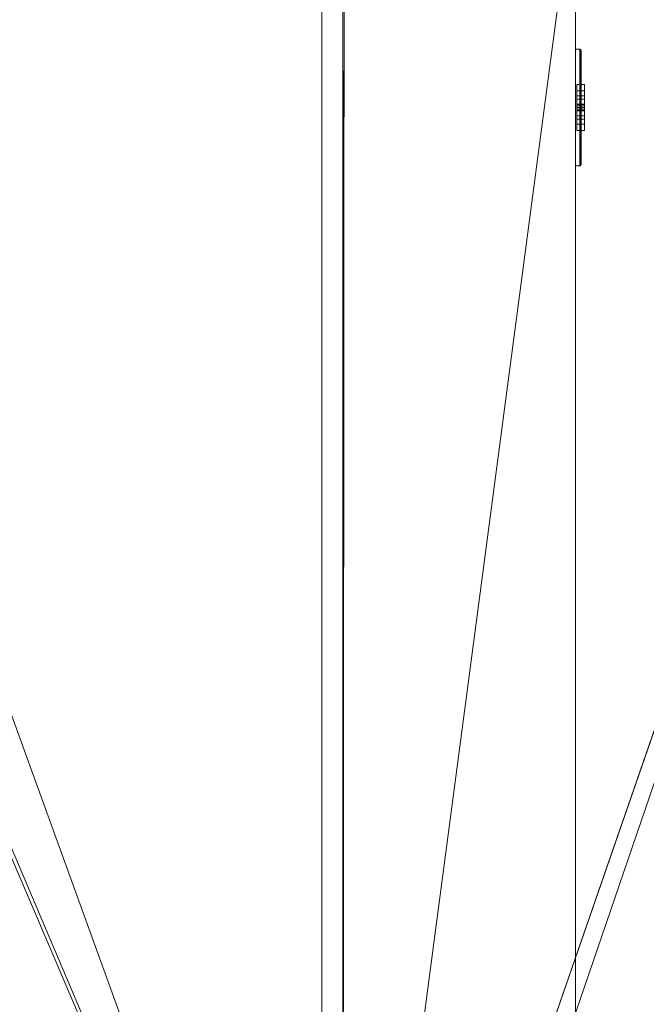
# Model space of a CAD drawing. Header units: inches. Extents: x -263 to 528, y -1 to 602.
# Tile 580 of 656: x 371 to 386, y 23 to 46. Entities that reach past the tile are written whole.
import ezdxf

# ---------------------------------------------------------------- set-up
doc = ezdxf.new("R2010")
doc.units = ezdxf.units.IN
doc.header["$MEASUREMENT"] = 0
for name, color, linetype in [('Twindo - Backsplash', 7, 'Continuous'), ('Twindo - Electrical', 7, 'Continuous'), ('Twindo - Slabs', 7, 'Continuous'), ('Twindo - Walls', 7, 'Continuous')]:
    doc.layers.add(name, color=color, linetype=linetype)

# ---------------------------------------------------------------- blocks, each defined once
blk = doc.blocks.new('Slab_D0BD3B49-249D-4DA8-80D4-D821BCE50D6B', base_point=(-249.5, 387))
at = {"layer": 'Twindo - Slabs', "lineweight": 0}
mesh = blk.add_polyface(dxfattribs=at)
corners = [(-192, 387), (-249.5, 387), (-249.5, 387, -6), (-192, 387, -6), (-89.75, 579.5), (-249.5, 579.5), (-192, 134.5), (-132, 134.5), (-132, 124.5), (10, 124.5), (10, 13.75), (161.5, 13.75), (161.5, 6.5), (252, 6.5), (252, 14), (415.5, 14), (415.5, 322.5), (222.5, 322.5), (222.5, 357.5), (-4, 357.5), (-4, 413), (101.5, 413), (101.5, 553.5), (-89.75, 553.5), (-249.5, 579.5, -6), (-192, 134.5, -6), (-89.75, 579.5, -6), (-89.75, 553.5, -6), (101.5, 553.5, -6), (101.5, 413, -6), (-4, 413, -6), (-4, 357.5, -6), (222.5, 357.5, -6), (222.5, 322.5, -6), (415.5, 322.5, -6), (415.5, 14, -6), (252, 14, -6), (252, 6.5, -6), (161.5, 6.5, -6), (161.5, 13.75, -6), (10, 13.75, -6), (10, 124.5, -6), (-132, 124.5, -6), (-132, 134.5, -6)]
mesh.append_faces([[corners[k] for k in face] for face in [(0, 1, 2, 3), (1, 5, 24, 2), (6, 0, 3, 25), (5, 4, 26, 24), (7, 6, 25, 43), (8, 7, 43, 42), (9, 8, 42, 41), (10, 9, 41, 40), (11, 10, 40, 39), (12, 11, 39, 38), (13, 12, 38, 37), (14, 13, 37, 36), (15, 14, 36, 35), (16, 15, 35, 34), (17, 16, 34, 33), (18, 17, 33, 32), (19, 18, 32, 31), (20, 19, 31, 30), (21, 20, 30, 29), (22, 21, 29, 28), (23, 22, 28, 27), (4, 23, 27, 26)]], dxfattribs={"color": 254})
mesh.append_faces([[corners[k] for k in face] for face in [(22, 20, 21), (16, 14, 15)]], dxfattribs={"vtx0": -1, "color": 254})
mesh.append_faces([[corners[k] for k in face] for face in [(28, 30, 27), (34, 36, 33)]], dxfattribs={"vtx0": -1, "vtx1": -1, "color": 254})
mesh.append_faces([[corners[k] for k in face] for face in [(4, 0, 7), (19, 23, 8), (19, 9, 11), (43, 3, 26), (42, 27, 31), (39, 41, 31)]], dxfattribs={"vtx0": -1, "vtx1": -1, "vtx2": -1, "color": 254})
mesh.append_faces([[corners[k] for k in face] for face in [(23, 7, 8), (19, 8, 9), (17, 11, 12), (17, 12, 13), (17, 13, 14), (3, 24, 26), (43, 26, 27), (39, 31, 32), (39, 32, 33)]], dxfattribs={"vtx0": -1, "vtx2": -1, "color": 254})
mesh.append_faces([[corners[k] for k in face] for face in [(29, 30, 28), (35, 36, 34)]], dxfattribs={"vtx1": -1, "color": 254})
mesh.append_faces([[corners[k] for k in face] for face in [(4, 5, 0), (23, 4, 7), (19, 20, 23), (22, 23, 20), (18, 19, 11), (17, 18, 11), (16, 17, 14), (42, 43, 27), (30, 31, 27), (41, 42, 31), (38, 39, 33), (37, 38, 33), (36, 37, 33)]], dxfattribs={"vtx1": -1, "vtx2": -1, "color": 254})
mesh.append_faces([[corners[k] for k in face] for face in [(5, 1, 0), (0, 6, 7), (9, 10, 11), (3, 2, 24), (43, 25, 3), (39, 40, 41)]], dxfattribs={"vtx2": -1, "color": 254})
blk = doc.blocks.new('Slab_C16FED3F-F51D-4887-95C2-45D370958F54', base_point=(-255.75, 595))
at = {"layer": 'Twindo - Slabs', "lineweight": 0}
mesh = blk.add_polyface(dxfattribs=at)
corners = [(95.5, 568, 128), (95.5, 570, 128), (-75.75, 570, 128), (-75.75, 595, 128), (-255.75, 595, 128), (-255.75, 379, 128), (-198, 379, 128), (-198, 134.5, 128), (-136, 134.5, 128), (-136, 110.5, 128), (6.5, 110.5, 128), (6.5, 6.5, 128), (315.5, 6.5, 128), (315.5, 8, 128), (378.5, 8, 128), (378.5, 6.5, 128), (523, 6.5, 128), (523, 132.25, 128), (421.5, 132.25, 128), (421.5, 333, 128), (239, 333, 128), (239, 391.501, 128), (240, 391.501, 128), (240, 457, 128), (237, 457, 128), (237, 568, 128), (201, 127.5, 128), (201, 128.125, 128), (244.5, 128.125, 128), (244.5, 127.5, 128), (244.5, 15, 128), (161.5, 15, 128), (161.5, 146.5, 128), (200.935, 146.5, 128), (200.997, 146.5, 128), (200.997, 128.5, 128), (95.5, 568, 101), (95.5, 570, 101), (-75.75, 570, 101), (-75.75, 595, 101), (-255.75, 595, 101), (-255.75, 379, 101), (-198, 379, 101), (-198, 134.5, 101), (-136, 134.5, 101), (-136, 110.5, 101), (6.5, 110.5, 101), (6.5, 6.5, 101), (315.5, 6.5, 101), (315.5, 8, 101), (378.5, 8, 101), (378.5, 6.5, 101), (523, 6.5, 101), (523, 132.25, 101), (421.5, 132.25, 101), (421.5, 333, 101), (239, 333, 101), (239, 391.501, 101), (240, 391.501, 101), (240, 457, 101), (237, 457, 101), (237, 568, 101), (201, 127.5, 120), (201, 128, 120), (201, 128.125, 120), (244.5, 128.125, 120), (244.5, 128, 120), (244.5, 127.5, 120), (244.5, 127.5, 101), (244.5, 15, 101), (161.5, 15, 101), (161.5, 146.5, 101), (200.935, 146.5, 101), (200.997, 146.5, 101), (200.997, 128.5, 114.5), (201, 127.5, 101)]
mesh.append_faces([[corners[k] for k in face] for face in [(36, 37, 1, 0), (37, 38, 2, 1), (38, 39, 3, 2), (39, 40, 4, 3), (40, 41, 5, 4), (41, 42, 6, 5), (42, 43, 7, 6), (43, 44, 8, 7), (44, 45, 9, 8), (45, 46, 10, 9), (46, 47, 11, 10), (47, 48, 12, 11), (48, 49, 13, 12), (49, 50, 14, 13), (50, 51, 15, 14), (51, 52, 16, 15), (52, 53, 17, 16), (53, 54, 18, 17), (54, 55, 19, 18), (55, 56, 20, 19), (56, 57, 21, 20), (57, 58, 22, 21), (58, 59, 23, 22), (59, 60, 24, 23), (60, 61, 25, 24), (61, 36, 0, 25), (28, 27, 64, 65), (69, 70, 31, 30), (70, 71, 32, 31), (33, 32, 71, 72), (33, 72, 73, 34), (34, 73, 74, 35), (62, 67, 66, 63), (65, 64, 63, 66), (67, 62, 75, 68), (72, 74, 73)]], dxfattribs={"color": 254})
mesh.append_faces([[corners[k] for k in face] for face in [(23, 21, 22), (27, 63, 64), (29, 66, 67), (29, 69, 30), (75, 74, 72), (52, 54, 53)]], dxfattribs={"vtx0": -1, "color": 254})
mesh.append_faces([[corners[k] for k in face] for face in [(16, 18, 15), (59, 57, 60)]], dxfattribs={"vtx0": -1, "vtx1": -1, "color": 254})
mesh.append_faces([[corners[k] for k in face] for face in [(3, 6, 8), (31, 0, 11), (0, 32, 34), (24, 34, 27), (20, 24, 27), (28, 30, 12), (20, 28, 13), (75, 26, 74), (44, 42, 39), (47, 36, 70), (75, 60, 56), (49, 68, 56)]], dxfattribs={"vtx0": -1, "vtx1": -1, "vtx2": -1, "color": 254})
mesh.append_faces([[corners[k] for k in face] for face in [(2, 8, 9), (2, 9, 10), (0, 10, 11), (20, 27, 28), (30, 11, 12), (28, 12, 13), (20, 13, 14), (18, 14, 15), (42, 40, 39), (44, 39, 38), (46, 38, 37), (46, 37, 36), (72, 36, 61), (75, 61, 60), (47, 70, 69), (49, 69, 68), (50, 56, 55), (50, 55, 54)]], dxfattribs={"vtx0": -1, "vtx2": -1, "color": 254})
mesh.append_faces([[corners[k] for k in face] for face in [(17, 18, 16), (58, 57, 59)]], dxfattribs={"vtx1": -1, "color": 254})
mesh.append_faces([[corners[k] for k in face] for face in [(3, 4, 6), (2, 3, 8), (1, 2, 10), (0, 1, 10), (31, 32, 0), (25, 0, 34), (24, 25, 34), (20, 21, 24), (23, 24, 21), (30, 31, 11), (19, 20, 14), (18, 19, 14), (45, 44, 38), (46, 45, 38), (47, 46, 36), (71, 70, 36), (72, 71, 36), (75, 72, 61), (57, 56, 60), (68, 75, 56), (48, 47, 69), (49, 48, 69), (50, 49, 56), (51, 50, 54), (52, 51, 54)]], dxfattribs={"vtx1": -1, "vtx2": -1, "color": 254})
mesh.append_faces([[corners[k] for k in face] for face in [(4, 5, 6), (6, 7, 8), (26, 35, 74), (42, 41, 40), (44, 43, 42)]], dxfattribs={"vtx2": -1, "color": 254})
mesh.append_faces([[corners[k] for k in face] for face in [(27, 26, 62, 63), (29, 28, 65, 66), (29, 67, 68, 69)]], dxfattribs={"vtx3": -1, "color": 254})
blk = doc.blocks.new('Wall_3ABEE3CC-92C6-4925-9D32-7E7273E64F52', base_point=(384, 6.5))
at = {"layer": 'Twindo - Walls', "lineweight": 0}
mesh = blk.add_polyface(dxfattribs=at)
corners = [(378.5, 57, 248), (378.5, 6.5, 248), (384, 6.5, 248), (384, 51.5, 248), (378.5, 57, 128), (378.5, 6.5, 128), (384, 6.5, 128), (384, 51.5, 128)]
mesh.append_faces([[corners[k] for k in face] for face in [(0, 1, 2, 3), (4, 5, 1, 0), (5, 6, 2, 1), (3, 2, 6, 7), (4, 0, 3, 7), (7, 6, 5, 4)]], dxfattribs={"color": 254})
blk = doc.blocks.new('Slab_A3746481-2909-4108-A365-6002FE2AB3C6', base_point=(95.5, 568))
at = {"layer": 'Twindo - Slabs', "lineweight": 0}
mesh = blk.add_polyface(dxfattribs=at)
corners = [(95.5, 568, 254), (95.5, 568, 248), (95.5, 395.501, 248), (95.5, 395.501, 254), (237, 568, 254), (237, 568, 248), (237, 457, 248), (240, 457, 248), (240, 391.501, 248), (239, 391.501, 248), (239, 192.5, 248), (421.5, 192.5, 248), (421.5, 132.25, 248), (523, 132.25, 248), (523, 6.5, 248), (378.5, 6.5, 248), (378.5, 8, 248), (315.5, 8, 248), (315.5, 6.5, 248), (150.5, 6.5, 248), (150.5, 197, 248), (155, 197, 248), (155, 397.501, 248), (113, 397.501, 248), (113, 395.501, 248), (201, 383.001, 248), (170, 383.001, 248), (170, 205.5, 248), (201, 205.5, 248), (378.6, 174.5, 248), (261.6, 174.5, 248), (261.6, 108.5, 248), (342.106, 108.5, 248), (378.6, 144.994, 248), (113, 395.501, 254), (113, 397.501, 254), (155, 397.501, 254), (155, 197, 254), (150.5, 197, 254), (150.5, 6.5, 254), (315.5, 6.5, 254), (315.5, 8, 254), (378.5, 8, 254), (378.5, 6.5, 254), (523, 6.5, 254), (523, 132.25, 254), (421.5, 132.25, 254), (421.5, 192.5, 254), (239, 192.5, 254), (239, 391.501, 254), (240, 391.501, 254), (240, 457, 254), (237, 457, 254), (170, 205.5, 254), (170, 383.001, 254), (201, 383.001, 254), (201, 205.5, 254), (261.6, 108.5, 254), (261.6, 174.5, 254), (378.6, 174.5, 254), (378.6, 144.994, 254), (342.106, 108.5, 254)]
mesh.append_faces([[corners[k] for k in face] for face in [(0, 1, 2, 3), (4, 5, 1, 0), (3, 2, 24, 34), (52, 6, 5, 4), (51, 7, 6, 52), (50, 8, 7, 51), (49, 9, 8, 50), (48, 10, 9, 49), (47, 11, 10, 48), (46, 12, 11, 47), (45, 13, 12, 46), (44, 14, 13, 45), (43, 15, 14, 44), (42, 16, 15, 43), (41, 17, 16, 42), (40, 18, 17, 41), (39, 19, 18, 40), (38, 20, 19, 39), (37, 21, 20, 38), (36, 22, 21, 37), (35, 23, 22, 36), (34, 24, 23, 35), (54, 26, 25, 55), (53, 27, 26, 54), (56, 28, 27, 53), (55, 25, 28, 56), (58, 30, 29, 59), (57, 31, 30, 58), (61, 32, 31, 57), (60, 33, 32, 61), (59, 29, 33, 60)]], dxfattribs={"color": 254})
mesh.append_faces([[corners[k] for k in face] for face in [(14, 12, 13), (51, 49, 50)]], dxfattribs={"vtx0": -1, "color": 254})
mesh.append_faces([[corners[k] for k in face] for face in [(7, 9, 6), (44, 46, 43)]], dxfattribs={"vtx0": -1, "vtx1": -1, "color": 254})
mesh.append_faces([[corners[k] for k in face] for face in [(19, 21, 27), (26, 22, 1), (28, 6, 10), (19, 28, 10), (19, 10, 31), (15, 33, 12), (0, 36, 54), (53, 37, 39), (48, 52, 56), (48, 56, 39), (57, 48, 39), (46, 60, 43)]], dxfattribs={"vtx0": -1, "vtx1": -1, "vtx2": -1, "color": 254})
mesh.append_faces([[corners[k] for k in face] for face in [(23, 2, 1), (26, 21, 22), (19, 27, 28), (25, 1, 5), (28, 5, 6), (17, 31, 32), (16, 32, 33), (29, 10, 11), (33, 11, 12), (0, 34, 35), (0, 35, 36), (53, 36, 37), (0, 54, 55), (52, 55, 56), (57, 39, 40), (57, 40, 41), (61, 41, 42), (48, 58, 59), (60, 42, 43), (46, 59, 60)]], dxfattribs={"vtx0": -1, "vtx2": -1, "color": 254})
mesh.append_faces([[corners[k] for k in face] for face in [(8, 9, 7), (45, 46, 44)]], dxfattribs={"vtx1": -1, "color": 254})
mesh.append_faces([[corners[k] for k in face] for face in [(22, 23, 1), (26, 27, 21), (25, 26, 1), (28, 25, 5), (9, 10, 6), (30, 31, 10), (18, 19, 31), (17, 18, 31), (16, 17, 32), (15, 16, 33), (29, 30, 10), (33, 29, 11), (14, 15, 12), (53, 54, 36), (56, 53, 39), (4, 0, 55), (52, 4, 55), (48, 49, 52), (51, 52, 49), (57, 58, 48), (61, 57, 41), (60, 61, 42), (47, 48, 59), (46, 47, 59)]], dxfattribs={"vtx1": -1, "vtx2": -1, "color": 254})
mesh.append_faces([[corners[k] for k in face] for face in [(23, 24, 2), (19, 20, 21), (0, 3, 34), (37, 38, 39)]], dxfattribs={"vtx2": -1, "color": 254})
blk = doc.blocks.new('Slab_7F2E1755-9864-4072-BE4F-E180887B5D75', base_point=(315.5, 8))
at = {"layer": 'Twindo - Slabs', "lineweight": 0}
mesh = blk.add_polyface(dxfattribs=at)
corners = [(315.5, 8, 248), (315.5, 8, 234.5), (378.5, 8, 234.5), (378.5, 8, 248), (315.5, 82, 248), (315.5, 82, 234.5), (347.136, 82, 234.5), (378.5, 50.636, 234.5), (378.5, 50.636, 248), (347.136, 82, 248)]
mesh.append_faces([[corners[k] for k in face] for face in [(0, 1, 2, 3), (4, 5, 1, 0), (3, 2, 7, 8), (9, 6, 5, 4), (8, 7, 6, 9)]], dxfattribs={"color": 254})
mesh.append_faces([[corners[k] for k in face] for face in [(2, 6, 7), (4, 8, 9)]], dxfattribs={"vtx0": -1, "color": 254})
mesh.append_faces([[corners[k] for k in face] for face in [(2, 1, 5, 6), (4, 0, 3, 8)]], dxfattribs={"vtx3": -1, "color": 254})
blk = doc.blocks.new('Beam Segment_20EE8C48-FB7B-48BC-A52C-6420090F437E')
at = {"layer": 'Twindo - Backsplash', "lineweight": 0}
mesh = blk.add_polyface(dxfattribs=at)
corners = [(378.5, 8, 128), (378, 8.5, 128), (378, 50.429, 128), (378.5, 50.636, 128), (378.5, 8, 172), (378, 8.5, 172), (378, 50.429, 172), (378.5, 50.636, 172)]
mesh.append_faces([[corners[k] for k in face] for face in [(0, 1, 2, 3), (4, 5, 1, 0), (1, 5, 6, 2), (7, 3, 2, 6), (4, 0, 3, 7), (5, 4, 7, 6)]], dxfattribs={"color": 7})
blk = doc.blocks.new('Object_FA5AED37-A87B-421E-AA02-1646E3EF4D9C')
at = {"layer": 'Twindo - Electrical', "lineweight": 0}
mesh = blk.add_polyface(dxfattribs=at)
corners = [(384.138, 42.664, 139.172), (384.138, 45.351, 139.172), (384.138, 45.351, 143.828), (384.138, 42.664, 143.828), (384.138, 44.401, 140.319), (384.138, 43.613, 140.319), (384.138, 43.463, 140.791), (384.138, 43.613, 141.264), (384.138, 44.401, 141.264), (384.138, 44.551, 140.791), (384.138, 43.613, 142.681), (384.138, 44.401, 142.681), (384.138, 44.551, 142.209), (384.138, 44.401, 141.736), (384.138, 43.613, 141.736), (384.138, 43.463, 142.209), (384.137, 42.655, 139.163), (384.137, 45.36, 139.163), (384.137, 45.36, 143.837), (384.137, 42.655, 143.837), (384.034, 44.401, 140.319), (384.034, 43.613, 140.319), (384.034, 43.463, 140.791), (384.034, 43.613, 141.264), (384.034, 44.401, 141.264), (384.034, 44.551, 140.791), (384.034, 43.613, 142.681), (384.034, 44.401, 142.681), (384.034, 44.551, 142.209), (384.034, 44.401, 141.736), (384.034, 43.613, 141.736), (384.034, 43.463, 142.209), (384.128, 42.639, 139.148), (384.128, 45.375, 139.148), (384.128, 45.375, 143.852), (384.128, 42.639, 143.852), (384.112, 42.63, 139.139), (384.112, 45.384, 139.139), (384.112, 45.384, 143.861), (384.112, 42.63, 143.861), (384.103, 42.629, 139.138), (384.103, 45.385, 139.138), (384.103, 45.385, 143.862), (384.103, 42.629, 143.862), (384, 42.629, 139.138), (384, 45.385, 139.138), (384, 45.385, 143.862), (384, 42.629, 143.862)]
mesh.append_faces([[corners[k] for k in face] for face in [(1, 0, 16, 17), (2, 1, 17, 18), (3, 2, 18, 19), (0, 3, 19, 16), (4, 20, 21, 5), (5, 21, 22, 6), (6, 22, 23, 7), (7, 23, 24, 8), (8, 24, 25, 9), (9, 25, 20, 4), (11, 10, 26, 27), (12, 11, 27, 28), (13, 12, 28, 29), (14, 13, 29, 30), (15, 14, 30, 31), (10, 15, 31, 26), (17, 16, 32, 33), (18, 17, 33, 34), (19, 18, 34, 35), (16, 19, 35, 32), (33, 32, 36, 37), (34, 33, 37, 38), (35, 34, 38, 39), (32, 35, 39, 36), (37, 36, 40, 41), (38, 37, 41, 42), (39, 38, 42, 43), (36, 39, 43, 40), (41, 40, 44, 45), (42, 41, 45, 46), (43, 42, 46, 47), (40, 43, 47, 44), (46, 45, 44, 47)]], dxfattribs={"color": 7})
mesh.append_faces([[corners[k] for k in face] for face in [(22, 25, 24, 23), (28, 31, 30, 29)]], dxfattribs={"vtx0": -1, "color": 7})
mesh.append_faces([[corners[k] for k in face] for face in [(1, 4, 0), (0, 6, 3)]], dxfattribs={"vtx0": -1, "vtx1": -1, "color": 7})
mesh.append_faces([[corners[k] for k in face] for face in [(2, 13, 8), (7, 14, 3)]], dxfattribs={"vtx0": -1, "vtx1": -1, "vtx2": -1, "color": 7})
mesh.append_faces([[corners[k] for k in face] for face in [(10, 2, 3), (2, 11, 12), (2, 12, 13), (7, 13, 14), (2, 8, 9), (1, 9, 4), (0, 4, 5), (0, 5, 6)]], dxfattribs={"vtx0": -1, "vtx2": -1, "color": 7})
mesh.append_faces([[corners[k] for k in face] for face in [(10, 11, 2), (15, 10, 3), (14, 15, 3), (7, 8, 13), (6, 7, 3), (1, 2, 9)]], dxfattribs={"vtx1": -1, "vtx2": -1, "color": 7})
mesh.append_faces([[corners[k] for k in face] for face in [(22, 21, 20, 25), (28, 27, 26, 31)]], dxfattribs={"vtx3": -1, "color": 7})
mesh = blk.add_polyface(dxfattribs=at)
corners = [(384.034, 44.401, 140.319), (384.034, 44.551, 140.791), (384.217, 44.551, 140.791), (384.217, 44.401, 140.319), (384.034, 44.401, 141.264), (384.217, 44.401, 141.264), (384.034, 43.613, 141.264), (384.217, 43.613, 141.264), (384.034, 43.463, 140.791), (384.217, 43.463, 140.791), (384.034, 43.613, 140.319), (384.217, 43.613, 140.319), (384.034, 43.81, 140.791), (384.034, 43.732, 140.791), (384.217, 43.732, 140.791), (384.217, 43.81, 140.791), (384.034, 43.732, 141.028), (384.217, 43.732, 141.028), (384.034, 43.81, 141.028), (384.217, 43.81, 141.028), (384.034, 44.204, 140.791), (384.034, 44.204, 141.028), (384.217, 44.204, 141.028), (384.217, 44.204, 140.791), (384.034, 44.283, 141.028), (384.217, 44.283, 141.028), (384.034, 44.283, 140.791), (384.217, 44.283, 140.791), (384.034, 43.928, 140.398), (384.034, 43.928, 140.476), (384.217, 43.928, 140.476), (384.217, 43.928, 140.398), (384.034, 43.939, 140.516), (384.217, 43.939, 140.516), (384.034, 43.968, 140.545), (384.217, 43.968, 140.545), (384.034, 44.007, 140.555), (384.217, 44.007, 140.555), (384.034, 44.046, 140.545), (384.217, 44.046, 140.545), (384.034, 44.075, 140.516), (384.217, 44.075, 140.516), (384.034, 44.086, 140.476), (384.217, 44.086, 140.476), (384.034, 44.086, 140.398), (384.217, 44.086, 140.398)]
mesh.append_faces([[corners[k] for k in face] for face in [(0, 1, 2, 3), (1, 4, 5, 2), (4, 6, 7, 5), (6, 8, 9, 7), (8, 10, 11, 9), (10, 0, 3, 11), (12, 13, 14, 15), (13, 16, 17, 14), (16, 18, 19, 17), (18, 12, 15, 19), (20, 21, 22, 23), (21, 24, 25, 22), (24, 26, 27, 25), (26, 20, 23, 27), (28, 29, 30, 31), (29, 32, 33, 30), (32, 34, 35, 33), (34, 36, 37, 35), (36, 38, 39, 37), (38, 40, 41, 39), (40, 42, 43, 41), (42, 44, 45, 43), (44, 28, 31, 45)]], dxfattribs={"color": 7})
mesh.append_faces([[corners[k] for k in face] for face in [(10, 28, 0), (0, 44, 1), (3, 45, 11), (11, 31, 9)]], dxfattribs={"vtx0": -1, "vtx1": -1, "color": 7})
mesh.append_faces([[corners[k] for k in face] for face in [(24, 18, 4), (8, 1, 36), (17, 22, 7), (2, 9, 37)]], dxfattribs={"vtx0": -1, "vtx1": -1, "vtx2": -1, "color": 7})
mesh.append_faces([[corners[k] for k in face] for face in [(18, 6, 4), (8, 16, 13), (12, 21, 20), (26, 4, 1), (8, 36, 34), (8, 34, 32), (8, 32, 29), (8, 29, 28), (0, 28, 44), (22, 5, 7), (2, 25, 27), (23, 19, 15), (14, 7, 9), (2, 37, 39), (2, 39, 41), (2, 41, 43), (2, 43, 45), (11, 45, 31)]], dxfattribs={"vtx0": -1, "vtx2": -1, "color": 7})
mesh.append_faces([[corners[k] for k in face] for face in [(18, 16, 6), (8, 6, 16), (12, 18, 21), (26, 24, 4), (38, 36, 1), (40, 38, 1), (42, 40, 1), (44, 42, 1), (10, 8, 28), (22, 25, 5), (2, 5, 25), (23, 22, 19), (14, 17, 7), (35, 37, 9), (33, 35, 9), (30, 33, 9), (31, 30, 9), (3, 2, 45)]], dxfattribs={"vtx1": -1, "vtx2": -1, "color": 7})
mesh = blk.add_polyface(dxfattribs=at)
corners = [(384.034, 44.401, 141.736), (384.034, 44.551, 142.209), (384.217, 44.551, 142.209), (384.217, 44.401, 141.736), (384.034, 44.401, 142.681), (384.217, 44.401, 142.681), (384.034, 43.613, 142.681), (384.217, 43.613, 142.681), (384.034, 43.463, 142.209), (384.217, 43.463, 142.209), (384.034, 43.613, 141.736), (384.217, 43.613, 141.736), (384.034, 43.81, 142.209), (384.034, 43.732, 142.209), (384.217, 43.732, 142.209), (384.217, 43.81, 142.209), (384.034, 43.732, 142.445), (384.217, 43.732, 142.445), (384.034, 43.81, 142.445), (384.217, 43.81, 142.445), (384.034, 44.204, 142.209), (384.034, 44.204, 142.445), (384.217, 44.204, 142.445), (384.217, 44.204, 142.209), (384.034, 44.283, 142.445), (384.217, 44.283, 142.445), (384.034, 44.283, 142.209), (384.217, 44.283, 142.209), (384.034, 43.928, 141.815), (384.034, 43.928, 141.894), (384.217, 43.928, 141.894), (384.217, 43.928, 141.815), (384.034, 43.939, 141.933), (384.217, 43.939, 141.933), (384.034, 43.968, 141.962), (384.217, 43.968, 141.962), (384.034, 44.007, 141.972), (384.217, 44.007, 141.972), (384.034, 44.046, 141.962), (384.217, 44.046, 141.962), (384.034, 44.075, 141.933), (384.217, 44.075, 141.933), (384.034, 44.086, 141.894), (384.217, 44.086, 141.894), (384.034, 44.086, 141.815), (384.217, 44.086, 141.815)]
mesh.append_faces([[corners[k] for k in face] for face in [(0, 1, 2, 3), (1, 4, 5, 2), (4, 6, 7, 5), (6, 8, 9, 7), (8, 10, 11, 9), (10, 0, 3, 11), (12, 13, 14, 15), (13, 16, 17, 14), (16, 18, 19, 17), (18, 12, 15, 19), (20, 21, 22, 23), (21, 24, 25, 22), (24, 26, 27, 25), (26, 20, 23, 27), (28, 29, 30, 31), (29, 32, 33, 30), (32, 34, 35, 33), (34, 36, 37, 35), (36, 38, 39, 37), (38, 40, 41, 39), (40, 42, 43, 41), (42, 44, 45, 43), (44, 28, 31, 45)]], dxfattribs={"color": 7})
mesh.append_faces([[corners[k] for k in face] for face in [(10, 28, 0), (0, 44, 1), (3, 45, 11), (11, 31, 9)]], dxfattribs={"vtx0": -1, "vtx1": -1, "color": 7})
mesh.append_faces([[corners[k] for k in face] for face in [(24, 18, 4), (8, 1, 36), (17, 22, 7), (2, 9, 37)]], dxfattribs={"vtx0": -1, "vtx1": -1, "vtx2": -1, "color": 7})
mesh.append_faces([[corners[k] for k in face] for face in [(18, 6, 4), (8, 16, 13), (12, 21, 20), (26, 4, 1), (8, 36, 34), (8, 34, 32), (8, 32, 29), (8, 29, 28), (0, 28, 44), (22, 5, 7), (2, 25, 27), (23, 19, 15), (14, 7, 9), (2, 37, 39), (2, 39, 41), (2, 41, 43), (2, 43, 45), (11, 45, 31)]], dxfattribs={"vtx0": -1, "vtx2": -1, "color": 7})
mesh.append_faces([[corners[k] for k in face] for face in [(18, 16, 6), (8, 6, 16), (12, 18, 21), (26, 24, 4), (38, 36, 1), (40, 38, 1), (42, 40, 1), (44, 42, 1), (10, 8, 28), (22, 25, 5), (2, 5, 25), (23, 22, 19), (14, 17, 7), (35, 37, 9), (33, 35, 9), (30, 33, 9), (31, 30, 9), (3, 2, 45)]], dxfattribs={"vtx1": -1, "vtx2": -1, "color": 7})

msp = doc.modelspace()

# ---------------------------------------------------------------- block references
at = {"layer": 'Twindo - Backsplash', "linetype": 'Continuous', "lineweight": 0}
msp.add_blockref('Beam Segment_20EE8C48-FB7B-48BC-A52C-6420090F437E', (0, 0), dxfattribs=at)
at = {"layer": 'Twindo - Electrical', "color": 36, "linetype": 'Continuous', "lineweight": 18, "true_color": 0x783c00}
msp.add_blockref('Object_FA5AED37-A87B-421E-AA02-1646E3EF4D9C', (0, 0), dxfattribs=at)
at = {"layer": 'Twindo - Slabs', "color": 251, "linetype": 'Continuous', "lineweight": 18, "true_color": 0x4a4a4a}
for name, p in [('Slab_C16FED3F-F51D-4887-95C2-45D370958F54', (-255.75, 595)), ('Slab_D0BD3B49-249D-4DA8-80D4-D821BCE50D6B', (-249.5, 387)), ('Slab_A3746481-2909-4108-A365-6002FE2AB3C6', (95.5, 568)), ('Slab_7F2E1755-9864-4072-BE4F-E180887B5D75', (315.5, 8))]:
    msp.add_blockref(name, p, dxfattribs=at)
at = {"layer": 'Twindo - Walls', "color": 7, "lineweight": 35}
msp.add_blockref('Wall_3ABEE3CC-92C6-4925-9D32-7E7273E64F52', (384, 6.5), dxfattribs=at)

doc.saveas('drawing.dxf')
